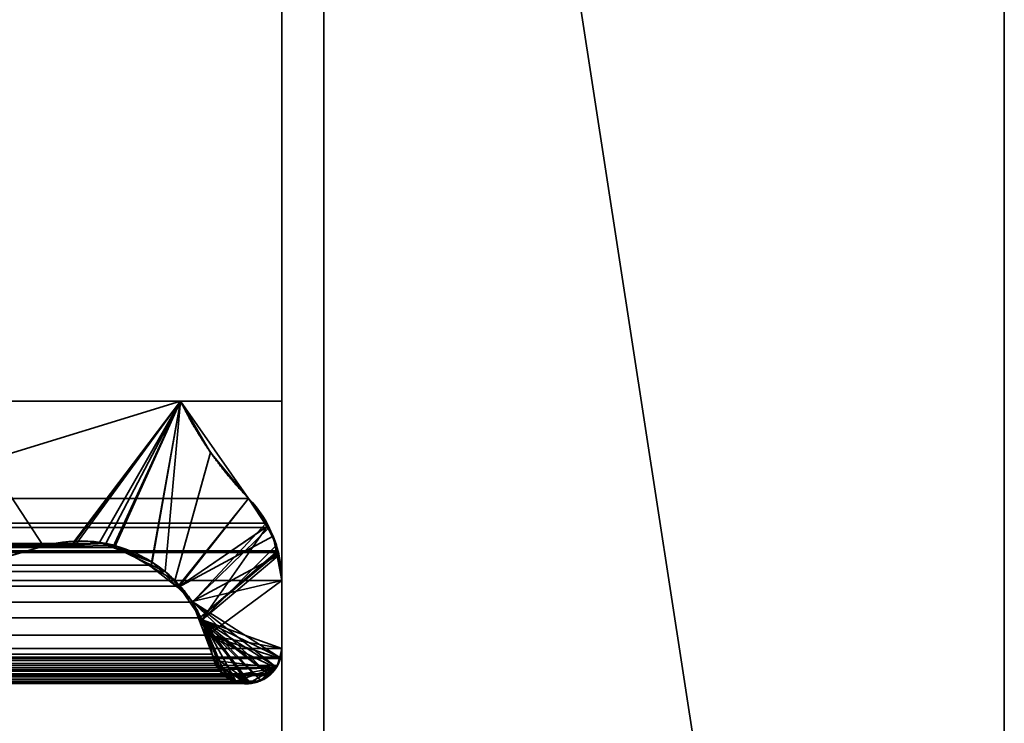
# Model space of a CAD drawing. Header units: millimetres. Extents: x -490 to 6690, y -115 to 132.
# Tile 586 of 656: x 3411.44 to 3417.3, y 2.08 to 6.27. Entities that reach past the tile are written whole.
import ezdxf

# ---------------------------------------------------------------- set-up
doc = ezdxf.new("R2010")
doc.units = ezdxf.units.MM
doc.layers.add('151', color=7, linetype='Continuous', true_color=0xffffff)

# ---------------------------------------------------------------- blocks, each defined once
blk = doc.blocks.new('UG_SURFACE_003')
at = {"layer": '151', "color": 252, "linetype": 'Continuous', "lineweight": 35}
for points in [[(3589.9999, -6.2, 2201.9999), (3589.9999, 113.2, 2201.9999), (2410.0001, 113.2, 2201.9999), (2410.0001, -6.2, 2201.9999)], [(2559.9999, -6.2, 2052), (2559.9999, 113.2, 2052), (3440.0001, 113.2, 2052), (3440.0001, -6.2, 2052)]]:
    blk.add_3dface(points, dxfattribs=at)
blk = doc.blocks.new('UG_SURFACE_187')
at = {"layer": '151', "color": 14, "linetype": 'Continuous', "lineweight": 35}
for points in [[(3417.3, -10, 2024.3001), (3417.3, 19, 2024.3001), (2582.7, 19, 2024.3001), (2582.7, -10, 2024.3001)], [(3413.25, 16.25, 2020.2501), (3415.9999, 19, 2023), (3417.3, 19, 2024.3001), (3417.3, -10, 2024.3001)], [(3413.25, 16.25, 2020.2501), (3413.25, -22, 2020.2501), (2586.75, -22, 2020.2501), (2586.75, 16.25, 2020.2501)], [(3417.3, -10, 2024.3001), (3413.25, -22, 2020.2501), (3413.25, 16.25, 2020.2501)]]:
    blk.add_3dface(points, dxfattribs=at)
blk = doc.blocks.new('UG_SURFACE_188')
at = {"layer": '151', "color": 7, "linetype": 'Continuous', "lineweight": 35}
for points in [[(2586.75, 16, 2020.2501), (2586.75, -22, 2020.2501), (3413.25, -22, 2020.2501), (3413.25, 16, 2020.2501)], [(3413.0001, 16, 2020), (3413.0001, -22, 2020), (2586.9999, -22, 2020), (2586.9999, 16, 2020)], [(3413.0001, -22, 2020), (3413.0001, 16, 2020), (3413.25, 16, 2020.2501), (3413.25, -22, 2020.2501)]]:
    blk.add_3dface(points, dxfattribs=at)
blk = doc.blocks.new('UG_SURFACE_189')
at = {"layer": '151', "color": 14, "linetype": 'Continuous', "lineweight": 35}
for points in [[(3413.25, 16.25, -8), (3415.9999, 19, -8), (3417.3, 19, -8), (3417.3, -10, -8)], [(3417.3, -10, 2024.3001), (3417.3, 19, 2024.3001), (3415.9999, 19, 2023), (3413.25, 16.25, 2020.2501)], [(3417.3, -7.3301, 282.5), (3417.3, 19, 2024.3001), (3417.3, 1.9726, 1222.5226)], [(3417.3, 19, 2024.3001), (3417.3, -1.9604, 1226.8907), (3417.3, -0.0611, 1226.0451)], [(3417.3, 19, 2024.3001), (3417.3, -7.3301, 282.5), (3417.3, -5.9389, 284.0451)], [(3417.3, -0.0611, 1226.0451), (3417.3, 1.3301, 1224.4999), (3417.3, 19, 2024.3001)], [(3417.3, 1.3301, 1224.4999), (3417.3, 1.9726, 1222.5226), (3417.3, 19, 2024.3001)], [(3417.3, -1.9604, 1226.8907), (3417.3, 19, 2024.3001), (3417.3, 1.9726, 1760.5226)], [(3417.3, 19, 2024.3001), (3417.3, -1.9604, 1764.8908), (3417.3, -0.0611, 1764.0451)], [(3417.3, 19, 2024.3001), (3417.3, 1.3301, 282.5), (3417.3, 1.9726, 280.5226)], [(3417.3, 19, 2024.3001), (3417.3, -1.9604, 284.8907), (3417.3, -0.0611, 284.0451)], [(3417.3, -5.9389, 284.0451), (3417.3, -4.0396, 284.8907), (3417.3, 19, 2024.3001)], [(3417.3, -4.0396, 284.8907), (3417.3, -1.9604, 284.8907), (3417.3, 19, 2024.3001)], [(3417.3, -0.0611, 1764.0451), (3417.3, 1.3301, 1762.5), (3417.3, 19, 2024.3001)], [(3417.3, 19, -8), (3417.3, 1.7553, 278.4549), (3417.3, 0.7157, 276.6543)], [(3417.3, 1.9726, 280.5226), (3417.3, 19, -8), (3417.3, 19, 2024.3001)], [(3417.3, 1.9726, 280.5226), (3417.3, 1.7553, 278.4549), (3417.3, 19, -8)], [(3417.3, -0.0611, 284.0451), (3417.3, 1.3301, 282.5), (3417.3, 19, 2024.3001)], [(3417.3, 1.3301, 1762.5), (3417.3, 1.9726, 1760.5226), (3417.3, 19, 2024.3001)], [(3417.3, -4.0396, 1764.8908), (3417.3, -1.9604, 1764.8908), (3417.3, 19, 2024.3001), (3417.3, -10, 2024.3001)], [(3417.3, 0.7157, 276.6543), (3417.3, -0.9663, 275.4323), (3417.3, 19, -8)], [(3417.3, -0.9663, 275.4323), (3417.3, -3, 275), (3417.3, -10, -8), (3417.3, 19, -8)], [(3413.25, 1.9726, 1760.5226), (3413.25, 16.25, 2020.2501), (3413.25, 1.9726, 1222.5226)], [(3413.25, 1.9726, 1222.5226), (3413.25, 16.25, 2020.2501), (3413.25, 1.3301, 282.5)], [(3413.25, -22, 2020.2501), (3413.25, 16.25, 2020.2501), (3413.25, 1.9726, 1760.5226), (3413.25, 1.3301, 1762.5)], [(3413.25, 16.25, -8), (3413.25, 1.7553, 278.4549), (3413.25, 1.9726, 280.5226)], [(3413.25, 1.9726, 280.5226), (3413.25, 16.25, 2020.2501), (3413.25, 16.25, -8)], [(3413.25, 16.25, -8), (3413.25, -0.9663, 275.4323), (3413.25, 0.7157, 276.6543)], [(3413.25, 0.7157, 276.6543), (3413.25, 1.7553, 278.4549), (3413.25, 16.25, -8)], [(3413.25, 1.9726, 280.5226), (3413.25, 1.3301, 282.5), (3413.25, 16.25, 2020.2501)], [(3413.25, -3, 275), (3413.25, -0.9663, 275.4323), (3413.25, 16.25, -8), (3413.25, -22, -8)], [(3417.3, -10, -8), (3413.25, -22, -8), (3413.25, 16.25, -8)], [(3413.25, 16.25, 2020.2501), (3413.25, -22, 2020.2501), (3417.3, -10, 2024.3001)]]:
    blk.add_3dface(points, dxfattribs=at)
blk = doc.blocks.new('UG_SURFACE_191')
at = {"layer": '151', "color": 7, "linetype": 'Continuous', "lineweight": 35}
for points in [[(3413.25, -22, 2020.2501), (3413.25, 16, 2020.2501), (3413.0001, 16, 2020), (3413.0001, -22, 2020)], [(3413.0001, 16, -8), (3413.25, 16, -8), (3413.25, -22, -8), (3413.0001, -22, -8)], [(3413.0001, 1.9726, 1760.5226), (3413.0001, 16, 2020), (3413.0001, 1.9726, 1222.5226)], [(3413.0001, 1.9726, 1222.5226), (3413.0001, 16, 2020), (3413.0001, 1.3301, 282.5)], [(3413.0001, -22, 2020), (3413.0001, 16, 2020), (3413.0001, 1.9726, 1760.5226), (3413.0001, 1.3301, 1762.5)], [(3413.0001, 16, -8), (3413.0001, 1.7553, 278.4549), (3413.0001, 1.9726, 280.5226)], [(3413.0001, 1.9726, 280.5226), (3413.0001, 16, 2020), (3413.0001, 16, -8)], [(3413.0001, 16, -8), (3413.0001, -0.9663, 275.4323), (3413.0001, 0.7157, 276.6543)], [(3413.0001, 0.7157, 276.6543), (3413.0001, 1.7553, 278.4549), (3413.0001, 16, -8)], [(3413.0001, 1.9726, 280.5226), (3413.0001, 1.3301, 282.5), (3413.0001, 16, 2020)], [(3413.0001, -3, 275), (3413.0001, -0.9663, 275.4323), (3413.0001, 16, -8), (3413.0001, -22, -8)], [(3413.25, 16, 2020.2501), (3413.25, -4.0396, 284.8907), (3413.25, -3, 285)], [(3413.25, 16, 2020.2501), (3413.25, -4.0396, 1764.8908), (3413.25, -3, 1765)], [(3413.25, 16, 2020.2501), (3413.25, -5.9389, 284.0451), (3413.25, -4.0396, 284.8907)], [(3413.25, -3, 285), (3413.25, -1.9604, 284.8907), (3413.25, 16, 2020.2501)], [(3413.25, -3, 1765), (3413.25, -1.9604, 1764.8908), (3413.25, 16, 2020.2501)], [(3413.25, -1.9604, 284.8907), (3413.25, -0.0611, 284.0451), (3413.25, 16, 2020.2501)], [(3413.25, 16, 2020.2501), (3413.25, 1.9726, 1760.5226), (3413.25, 1.9726, 1222.5226)], [(3413.25, -1.9604, 1764.8908), (3413.25, -0.0611, 1764.0451), (3413.25, 16, 2020.2501)], [(3413.25, 16, 2020.2501), (3413.25, -7.3301, 1762.5), (3413.25, -5.9389, 1764.0451)], [(3413.25, -0.0611, 284.0451), (3413.25, 1.3301, 282.5), (3413.25, 16, 2020.2501)], [(3413.25, 1.9726, 1222.5226), (3413.25, -7.3301, 282.5), (3413.25, -5.9389, 284.0451), (3413.25, 16, 2020.2501)], [(3413.25, -5.9389, 1764.0451), (3413.25, -4.0396, 1764.8908), (3413.25, 16, 2020.2501)], [(3413.25, -0.0611, 1764.0451), (3413.25, 1.3301, 1762.5), (3413.25, 16, 2020.2501)], [(3413.25, 16, 2020.2501), (3413.25, -22, 2020.2501), (3413.25, -7.9726, 1760.5226), (3413.25, -7.3301, 1762.5)], [(3413.25, 1.3301, 1762.5), (3413.25, 1.9726, 1760.5226), (3413.25, 16, 2020.2501)], [(3413.25, 16, 2020.2501), (3413.25, 1.3301, 282.5), (3413.25, 1.9726, 280.5226)], [(3413.25, 16, -8), (3413.25, 1.7553, 278.4549), (3413.25, 0.7157, 276.6543)], [(3413.25, 1.9726, 280.5226), (3413.25, 16, -8), (3413.25, 16, 2020.2501)], [(3413.25, 1.9726, 280.5226), (3413.25, 1.7553, 278.4549), (3413.25, 16, -8)], [(3413.25, 0.7157, 276.6543), (3413.25, -0.9663, 275.4323), (3413.25, 16, -8)], [(3413.25, -0.9663, 275.4323), (3413.25, -3, 275), (3413.25, -22, -8), (3413.25, 16, -8)]]:
    blk.add_3dface(points, dxfattribs=at)
blk = doc.blocks.new('UG_SURFACE_196')
at = {"layer": '151', "color": 46, "linetype": 'Continuous', "lineweight": 35}
for points in [[(2587.4305, 3.7039, 2019.5696), (3412.8017, 3.4215, 2019.8019), (3412.3964, 4, 2019.3963)], [(3412.3964, 4, 2019.3963), (2587.6036, 4, 2019.3963), (2587.4305, 3.7039, 2019.5696)], [(3412.3964, 4, 2019.3963), (3408.9999, 4, 2016), (2591.0001, 4, 2016), (2587.6036, 4, 2019.3963)], [(3408.9999, 4, 2016), (3412.3964, 4, 2019.3963), (3411.2468, 3.6468, 2018.2469)], [(3411.772, 3.145, 2018.7721), (3411.5822, 3.1368, 2018.5823), (3411.2468, 3.6468, 2018.2469), (3412.3964, 4, 2019.3963)], [(3412.3964, 4, 2019.3963), (3411.9532, 3.1528, 2018.9531), (3411.772, 3.145, 2018.7721)], [(3412.0033, 3.1291, 2019.0032), (3411.9532, 3.1528, 2018.9531), (3412.3964, 4, 2019.3963)], [(3412.2252, 3.0242, 2019.2254), (3412.0033, 3.1291, 2019.0032), (3412.3964, 4, 2019.3963)], [(3412.3964, 4, 2019.3963), (3412.3061, 2.986, 2019.3059), (3412.2252, 3.0242, 2019.2254)], [(3412.3826, 2.8998, 2019.3827), (3412.3061, 2.986, 2019.3059), (3412.3964, 4, 2019.3963), (3412.8017, 3.4215, 2019.8019)], [(2587.4305, 3.7039, 2019.5696), (2587.1983, 3.4215, 2019.8019), (3412.8017, 3.4215, 2019.8019)], [(3407.1913, 2.4839, 2014.1912), (3411.2468, 3.6468, 2018.2469), (3411.5822, 3.1368, 2018.5823), (3407.3517, 1.9237, 2014.3518)], [(2587.1983, 3.4215, 2019.8019), (2587.1105, 3.3108, 2019.8896), (3412.9071, 3.2737, 2019.9072)], [(3412.9071, 3.2737, 2019.9072), (3412.8017, 3.4215, 2019.8019), (2587.1983, 3.4215, 2019.8019)], [(3412.8017, 3.4215, 2019.8019), (3412.9071, 3.2737, 2019.9072), (3412.4682, 2.8036, 2019.4681), (3412.3826, 2.8998, 2019.3827)], [(2587.1105, 3.3108, 2019.8896), (2587.0945, 3.2736, 2019.9053), (3412.9071, 3.2737, 2019.9072)], [(2587.0247, 3.1095, 2019.9754), (3412.9248, 3.2492, 2019.9246), (3412.9071, 3.2737, 2019.9072)], [(3412.9071, 3.2737, 2019.9072), (2587.0945, 3.2736, 2019.9053), (2587.0247, 3.1095, 2019.9754)], [(2587.0247, 3.1095, 2019.9754), (3412.976, 3.1103, 2019.9759), (3412.9248, 3.2492, 2019.9246)], [(3412.4682, 2.8036, 2019.4681), (3412.9071, 3.2737, 2019.9072), (3412.9248, 3.2492, 2019.9246)], [(3412.9248, 3.2492, 2019.9246), (3412.976, 3.1103, 2019.9759), (3412.5113, 2.7108, 2019.5115), (3412.4682, 2.8036, 2019.4681)], [(2587.0247, 3.1095, 2019.9754), (2587.0194, 3.0974, 2019.9804), (3412.9798, 3.0997, 2019.98)], [(3412.9798, 3.0997, 2019.98), (3412.976, 3.1103, 2019.9759), (2587.0247, 3.1095, 2019.9754)], [(2587.9967, 3.1291, 2019.0032), (3412.0033, 3.1291, 2019.0032), (3412.2252, 3.0242, 2019.2254), (2587.7748, 3.0242, 2019.2254)], [(3412.0033, 3.1291, 2019.0032), (2587.9967, 3.1291, 2019.0032), (2588.0468, 3.1528, 2018.9531)], [(2588.0468, 3.1528, 2018.9531), (2588.228, 3.145, 2018.7721), (3411.772, 3.145, 2018.7721), (3411.9532, 3.1528, 2018.9531)], [(3411.9532, 3.1528, 2018.9531), (3412.0033, 3.1291, 2019.0032), (2588.0468, 3.1528, 2018.9531)], [(2588.4178, 3.1368, 2018.5823), (3411.5822, 3.1368, 2018.5823), (3411.772, 3.145, 2018.7721), (2588.228, 3.145, 2018.7721)], [(2588.4178, 3.1368, 2018.5823), (2592.6483, 1.9237, 2014.3518), (3407.3517, 1.9237, 2014.3518), (3411.5822, 3.1368, 2018.5823)], [(3412.5113, 2.7108, 2019.5115), (3412.976, 3.1103, 2019.9759), (3412.9798, 3.0997, 2019.98)], [(2586.9999, 2.933, 2020), (3413.0001, 2.933, 2020), (3412.9798, 3.0997, 2019.98)], [(2587.0194, 3.0974, 2019.9804), (2586.9999, 2.933, 2020), (3412.9798, 3.0997, 2019.98)], [(3412.9798, 3.0997, 2019.98), (3413.0001, 2.933, 2020), (3412.559, 2.6087, 2019.5589), (3412.5113, 2.7108, 2019.5115)], [(2587.6939, 2.986, 2019.3059), (2587.7748, 3.0242, 2019.2254), (3412.2252, 3.0242, 2019.2254), (3412.3061, 2.986, 2019.3059)], [(2586.9999, 2.933, 2020), (2586.9999, 2.5278, 2020), (3413.0001, 2.5278, 2020), (3413.0001, 2.933, 2020)], [(3412.3061, 2.986, 2019.3059), (2587.6174, 2.8998, 2019.3827), (2587.6939, 2.986, 2019.3059)], [(3412.3061, 2.986, 2019.3059), (3412.3826, 2.8998, 2019.3827), (2587.6174, 2.8998, 2019.3827)], [(3412.559, 2.6087, 2019.5589), (3413.0001, 2.933, 2020), (3413.0001, 2.5278, 2020)], [(2587.5318, 2.8036, 2019.4681), (2587.6174, 2.8998, 2019.3827), (3412.3826, 2.8998, 2019.3827), (3412.4682, 2.8036, 2019.4681)], [(3412.4682, 2.8036, 2019.4681), (2587.4887, 2.7108, 2019.5115), (2587.5318, 2.8036, 2019.4681)], [(3412.4682, 2.8036, 2019.4681), (3412.5113, 2.7108, 2019.5115), (2587.4887, 2.7108, 2019.5115)], [(2587.441, 2.6087, 2019.5589), (2587.4887, 2.7108, 2019.5115), (3412.5113, 2.7108, 2019.5115), (3412.559, 2.6087, 2019.5589)], [(3412.559, 2.6087, 2019.5589), (2587.415, 2.4958, 2019.5851), (2587.441, 2.6087, 2019.5589)], [(3412.559, 2.6087, 2019.5589), (3412.585, 2.4958, 2019.5851), (2587.415, 2.4958, 2019.5851)], [(3412.559, 2.6087, 2019.5589), (3412.9901, 2.4683, 2019.9902), (3412.9741, 2.4272, 2019.9742), (3412.9641, 2.4141, 2019.964)], [(3413.0001, 2.5278, 2020), (3412.9939, 2.478, 2019.994), (3412.9901, 2.4683, 2019.9902), (3412.559, 2.6087, 2019.5589)], [(3412.5972, 2.4565, 2019.5971), (3412.585, 2.4958, 2019.5851), (3412.559, 2.6087, 2019.5589), (3412.9641, 2.4141, 2019.964)], [(3413.0001, 2.5278, 2020), (2586.9999, 2.5278, 2020), (2587.0061, 2.478, 2019.994)], [(3412.9939, 2.478, 2019.994), (3413.0001, 2.5278, 2020), (2587.0061, 2.478, 2019.994)], [(2587.0061, 2.478, 2019.994), (2587.0099, 2.4683, 2019.9902), (3412.9901, 2.4683, 2019.9902), (3412.9939, 2.478, 2019.994)], [(3412.9741, 2.4272, 2019.9742), (2587.0099, 2.4683, 2019.9902), (2587.0259, 2.4272, 2019.9742)], [(3412.9741, 2.4272, 2019.9742), (3412.9901, 2.4683, 2019.9902), (2587.0099, 2.4683, 2019.9902)], [(3412.585, 2.4958, 2019.5851), (3412.5972, 2.4565, 2019.5971), (2587.4028, 2.4565, 2019.5971), (2587.415, 2.4958, 2019.5851)], [(2587.0259, 2.4272, 2019.9742), (2587.0359, 2.4141, 2019.964), (3412.9641, 2.4141, 2019.964), (3412.9741, 2.4272, 2019.9742)], [(3412.9641, 2.4141, 2019.964), (2587.0359, 2.4141, 2019.964), (2587.0643, 2.3771, 2019.9356)], [(3412.9357, 2.3771, 2019.9356), (3412.9641, 2.4141, 2019.964), (2587.0643, 2.3771, 2019.9356)], [(3412.6024, 2.439, 2019.6023), (2587.374, 2.4019, 2019.6261), (2587.3976, 2.439, 2019.6023)], [(3412.6024, 2.439, 2019.6023), (3412.626, 2.4019, 2019.6261), (2587.374, 2.4019, 2019.6261)], [(2587.3976, 2.439, 2019.6023), (3412.5972, 2.4565, 2019.5971), (3412.6024, 2.439, 2019.6023)], [(2587.3976, 2.439, 2019.6023), (2587.4028, 2.4565, 2019.5971), (3412.5972, 2.4565, 2019.5971)], [(3412.9641, 2.4141, 2019.964), (3412.626, 2.4019, 2019.6261), (3412.6024, 2.439, 2019.6023), (3412.5972, 2.4565, 2019.5971)], [(3412.6713, 2.3607, 2019.6712), (3412.6315, 2.3936, 2019.6314), (3412.626, 2.4019, 2019.6261), (3412.9641, 2.4141, 2019.964)], [(3412.7254, 2.335, 2019.7256), (3412.6897, 2.3454, 2019.6898), (3412.6713, 2.3607, 2019.6712), (3412.9641, 2.4141, 2019.964)], [(3412.8084, 2.3244, 2019.8083), (3412.7915, 2.3216, 2019.7914), (3412.7254, 2.335, 2019.7256), (3412.9641, 2.4141, 2019.964)], [(3412.8673, 2.334, 2019.8674), (3412.8084, 2.3244, 2019.8083), (3412.9641, 2.4141, 2019.964)], [(3412.9641, 2.4141, 2019.964), (3412.9214, 2.3678, 2019.9213), (3412.8697, 2.3343, 2019.8696), (3412.8673, 2.334, 2019.8674)], [(3412.9641, 2.4141, 2019.964), (3412.9357, 2.3771, 2019.9356), (3412.9214, 2.3678, 2019.9213)], [(2587.0643, 2.3771, 2019.9356), (2587.0786, 2.3678, 2019.9213), (3412.9214, 2.3678, 2019.9213), (3412.9357, 2.3771, 2019.9356)], [(3412.8697, 2.3343, 2019.8696), (2587.0786, 2.3678, 2019.9213), (2587.1303, 2.3343, 2019.8696)], [(3412.8697, 2.3343, 2019.8696), (3412.9214, 2.3678, 2019.9213), (2587.0786, 2.3678, 2019.9213)], [(3412.6897, 2.3454, 2019.6898), (2587.2746, 2.335, 2019.7256), (2587.3103, 2.3454, 2019.6898)], [(3412.6897, 2.3454, 2019.6898), (3412.7254, 2.335, 2019.7256), (2587.2746, 2.335, 2019.7256)], [(2587.3103, 2.3454, 2019.6898), (3412.6713, 2.3607, 2019.6712), (3412.6897, 2.3454, 2019.6898)], [(2587.3103, 2.3454, 2019.6898), (2587.3287, 2.3607, 2019.6712), (3412.6713, 2.3607, 2019.6712)], [(3412.6315, 2.3936, 2019.6314), (2587.3287, 2.3607, 2019.6712), (2587.3685, 2.3936, 2019.6314)], [(3412.6315, 2.3936, 2019.6314), (3412.6713, 2.3607, 2019.6712), (2587.3287, 2.3607, 2019.6712)], [(2587.3685, 2.3936, 2019.6314), (3412.626, 2.4019, 2019.6261), (3412.6315, 2.3936, 2019.6314)], [(2587.3685, 2.3936, 2019.6314), (2587.374, 2.4019, 2019.6261), (3412.626, 2.4019, 2019.6261)], [(2587.1916, 2.3244, 2019.8083), (3412.8084, 2.3244, 2019.8083), (3412.8673, 2.334, 2019.8674), (2587.1327, 2.334, 2019.8674)], [(2587.2085, 2.3216, 2019.7914), (3412.7915, 2.3216, 2019.7914), (3412.8084, 2.3244, 2019.8083), (2587.1916, 2.3244, 2019.8083)], [(3412.7784, 2.3195, 2019.7783), (2587.2085, 2.3216, 2019.7914), (2587.2216, 2.3195, 2019.7783)], [(3412.7784, 2.3195, 2019.7783), (3412.7915, 2.3216, 2019.7914), (2587.2085, 2.3216, 2019.7914)], [(2587.2216, 2.3195, 2019.7783), (3412.7254, 2.335, 2019.7256), (3412.7784, 2.3195, 2019.7783)], [(2587.2216, 2.3195, 2019.7783), (2587.2746, 2.335, 2019.7256), (3412.7254, 2.335, 2019.7256)], [(3412.7915, 2.3216, 2019.7914), (3412.7784, 2.3195, 2019.7783), (3412.7254, 2.335, 2019.7256)]]:
    blk.add_3dface(points, dxfattribs=at)
blk = doc.blocks.new('UG_SURFACE_197')
at = {"layer": '151', "color": 46, "linetype": 'Continuous', "lineweight": 35}
for points in [[(3408.9999, 4, -8), (3412.3964, 4, -8), (3411.2468, 3.6468, -8)], [(3411.2468, 3.6468, 2018.2469), (3412.3964, 4, 2019.3963), (3408.9999, 4, 2016)], [(3412.3964, 4, 2019.3963), (3412.3964, 4, -8), (3408.9999, 4, -8), (3408.9999, 4, 2016)], [(3411.7508, 3.1481, -8), (3411.5822, 3.1368, -8), (3411.2468, 3.6468, -8), (3412.3964, 4, -8)], [(3412.3964, 4, 2019.3963), (3411.2468, 3.6468, 2018.2469), (3411.5822, 3.1368, 2018.5823), (3411.7496, 3.1382, 2018.7497)], [(3411.7496, 3.1382, 2018.7497), (3411.9997, 3.1403, 2018.9998), (3412.3964, 4, 2019.3963)], [(3412.3964, 4, -8), (3411.9155, 3.1592, -8), (3411.7508, 3.1481, -8)], [(3411.9949, 3.1295, -8), (3411.9155, 3.1592, -8), (3412.3964, 4, -8)], [(3412.3964, 4, -8), (3412.2283, 3.0426, -8), (3411.9949, 3.1295, -8)], [(3411.9997, 3.1403, 2018.9998), (3412.0066, 3.1404, 2019.0067), (3412.3964, 4, 2019.3963)], [(3412.3964, 4, 2019.3963), (3412.0066, 3.1404, 2019.0067), (3412.2207, 3.0164, 2019.2208)], [(3412.2207, 3.0164, 2019.2208), (3412.3631, 2.934, 2019.3632), (3412.576, 3.6946, 2019.5761), (3412.3964, 4, 2019.3963)], [(3412.3807, 2.8917, -8), (3412.2283, 3.0426, -8), (3412.3964, 4, -8), (3412.8017, 3.4215, -8)], [(3412.8017, 3.4215, -8), (3412.3964, 4, -8), (3412.3964, 4, 2019.3963)], [(3412.3964, 4, 2019.3963), (3412.576, 3.6946, 2019.5761), (3412.8017, 3.4215, -8)], [(3412.8017, 3.4215, 2019.8019), (3412.576, 3.6946, 2019.5761), (3412.3631, 2.934, 2019.3632), (3412.3881, 2.8977, 2019.3882)], [(3412.576, 3.6946, 2019.5761), (3412.8017, 3.4215, 2019.8019), (3412.8017, 3.4215, -8)], [(3407.1913, 2.4839, -8), (3411.2468, 3.6468, -8), (3411.5822, 3.1368, -8), (3407.3517, 1.9237, -8)], [(3407.3517, 1.9237, 2014.3518), (3411.5822, 3.1368, 2018.5823), (3411.2468, 3.6468, 2018.2469), (3407.1913, 2.4839, 2014.1912)], [(3412.3807, 2.8917, -8), (3412.8017, 3.4215, -8), (3412.9105, 3.2551, -8)], [(3412.3881, 2.8977, 2019.3882), (3412.9128, 3.2547, 2019.913), (3412.8735, 3.3349, 2019.8734), (3412.8017, 3.4215, 2019.8019)], [(3412.9105, 3.2551, -8), (3412.8017, 3.4215, -8), (3412.8017, 3.4215, 2019.8019)], [(3412.8017, 3.4215, 2019.8019), (3412.8735, 3.3349, 2019.8734), (3412.9105, 3.2551, -8)], [(3412.8735, 3.3349, 2019.8734), (3412.9128, 3.2547, 2019.913), (3412.9105, 3.2551, -8)], [(3412.3807, 2.8917, -8), (3412.9105, 3.2551, -8), (3412.9486, 3.1966, -8)], [(3412.9128, 3.2547, 2019.913), (3412.3881, 2.8977, 2019.3882), (3412.5247, 2.6991, 2019.5246)], [(3412.5247, 2.6991, 2019.5246), (3412.5252, 2.6982, 2019.5253), (3412.9674, 3.1439, 2019.9676), (3412.9128, 3.2547, 2019.913)], [(3412.9486, 3.1966, -8), (3412.9105, 3.2551, -8), (3412.9128, 3.2547, 2019.913)], [(3412.9128, 3.2547, 2019.913), (3412.9674, 3.1439, 2019.9676), (3412.9486, 3.1966, -8)], [(3412.9486, 3.1966, -8), (3412.9713, 3.08, -8), (3412.4656, 2.8076, -8), (3412.3807, 2.8917, -8)], [(3412.9713, 3.08, -8), (3412.9486, 3.1966, -8), (3412.9674, 3.1439, 2019.9676)], [(3411.5822, 3.1368, 2018.5823), (3407.3517, 1.9237, 2014.3518), (3407.3517, 1.9237, -8), (3411.5822, 3.1368, -8)], [(3411.7508, 3.1481, -8), (3411.7496, 3.1382, 2018.7497), (3411.5822, 3.1368, 2018.5823)], [(3411.5822, 3.1368, 2018.5823), (3411.5822, 3.1368, -8), (3411.7508, 3.1481, -8)], [(3411.9155, 3.1592, -8), (3411.9997, 3.1403, 2018.9998), (3411.7496, 3.1382, 2018.7497)], [(3411.7496, 3.1382, 2018.7497), (3411.7508, 3.1481, -8), (3411.9155, 3.1592, -8)], [(3411.9155, 3.1592, -8), (3411.9949, 3.1295, -8), (3411.9997, 3.1403, 2018.9998)], [(3411.9997, 3.1403, 2018.9998), (3411.9949, 3.1295, -8), (3412.2283, 3.0426, -8)], [(3412.2283, 3.0426, -8), (3412.0066, 3.1404, 2019.0067), (3411.9997, 3.1403, 2018.9998)], [(3412.2283, 3.0426, -8), (3412.2207, 3.0164, 2019.2208), (3412.0066, 3.1404, 2019.0067)], [(3412.9772, 3.0804, 2019.9773), (3412.9674, 3.1439, 2019.9676), (3412.5252, 2.6982, 2019.5253)], [(3412.9674, 3.1439, 2019.9676), (3412.9772, 3.0804, 2019.9773), (3412.9713, 3.08, -8)], [(3412.4656, 2.8076, -8), (3412.9713, 3.08, -8), (3413.0001, 2.933, -8)], [(3413.0001, 2.5278, 2020), (3413.0001, 2.933, 2020), (3412.9772, 3.0804, 2019.9773), (3412.5252, 2.6982, 2019.5253)], [(3413.0001, 2.933, -8), (3412.9713, 3.08, -8), (3412.9772, 3.0804, 2019.9773)], [(3412.9772, 3.0804, 2019.9773), (3413.0001, 2.933, 2020), (3413.0001, 2.933, -8)], [(3412.2207, 3.0164, 2019.2208), (3412.2283, 3.0426, -8), (3412.3807, 2.8917, -8)], [(3412.3807, 2.8917, -8), (3412.3631, 2.934, 2019.3632), (3412.2207, 3.0164, 2019.2208)], [(3412.3807, 2.8917, -8), (3412.3881, 2.8977, 2019.3882), (3412.3631, 2.934, 2019.3632)], [(3413.0001, 2.933, -8), (3413.0001, 2.5278, -8), (3412.9884, 2.4742, -8), (3412.4656, 2.8076, -8)], [(3413.0001, 2.933, 2020), (3413.0001, 2.5278, 2020), (3413.0001, 2.5278, -8), (3413.0001, 2.933, -8)], [(3412.3881, 2.8977, 2019.3882), (3412.3807, 2.8917, -8), (3412.4656, 2.8076, -8)], [(3412.4656, 2.8076, -8), (3412.5247, 2.6991, 2019.5246), (3412.3881, 2.8977, 2019.3882)], [(3412.9884, 2.4742, -8), (3412.9813, 2.4414, -8), (3412.9646, 2.4189, -8), (3412.4656, 2.8076, -8)], [(3412.9646, 2.4189, -8), (3412.9286, 2.3705, -8), (3412.9269, 2.3696, -8), (3412.4656, 2.8076, -8)], [(3412.5094, 2.6934, -8), (3412.4656, 2.8076, -8), (3412.9269, 2.3696, -8)], [(3412.4656, 2.8076, -8), (3412.5094, 2.6934, -8), (3412.5247, 2.6991, 2019.5246)], [(3412.5247, 2.6991, 2019.5246), (3412.5094, 2.6934, -8), (3412.585, 2.4958, -8)], [(3412.585, 2.4958, -8), (3412.5252, 2.6982, 2019.5253), (3412.5247, 2.6991, 2019.5246)], [(3412.5252, 2.6982, 2019.5253), (3412.7262, 2.3348, 2019.7263), (3412.7929, 2.3243, 2019.793)], [(3412.6449, 2.3805, 2019.645), (3412.5252, 2.6982, 2019.5253), (3412.585, 2.4958, 2019.5851), (3412.5884, 2.4855, 2019.5885)], [(3412.5252, 2.6982, 2019.5253), (3412.9918, 2.474, 2019.9919), (3412.9946, 2.4808, 2019.9947), (3413.0001, 2.5278, 2020)], [(3412.5252, 2.6982, 2019.5253), (3412.8122, 2.3212, 2019.8123), (3412.8163, 2.3206, 2019.8164), (3412.8726, 2.3424, 2019.8724)], [(3412.5252, 2.6982, 2019.5253), (3412.6687, 2.3618, 2019.6686), (3412.7035, 2.3384, 2019.7036), (3412.7262, 2.3348, 2019.7263)], [(3412.8726, 2.3424, 2019.8724), (3412.9128, 2.3581, 2019.913), (3412.9255, 2.3719, 2019.9256), (3412.5252, 2.6982, 2019.5253)], [(3412.6449, 2.3805, 2019.645), (3412.6492, 2.3749, 2019.6493), (3412.6687, 2.3618, 2019.6686), (3412.5252, 2.6982, 2019.5253)], [(3412.5252, 2.6982, 2019.5253), (3412.9674, 2.4171, 2019.9676), (3412.9698, 2.4196, 2019.9697), (3412.9918, 2.474, 2019.9919)], [(3412.7929, 2.3243, 2019.793), (3412.8122, 2.3212, 2019.8123), (3412.5252, 2.6982, 2019.5253)], [(3412.9255, 2.3719, 2019.9256), (3412.9674, 2.4171, 2019.9676), (3412.5252, 2.6982, 2019.5253)], [(3412.585, 2.4958, -8), (3412.585, 2.4958, 2019.5851), (3412.5252, 2.6982, 2019.5253)], [(3412.5094, 2.6934, -8), (3412.9269, 2.3696, -8), (3412.8721, 2.3393, -8)], [(3412.8721, 2.3393, -8), (3412.8511, 2.3278, -8), (3412.8118, 2.3248, -8), (3412.5094, 2.6934, -8)], [(3412.5891, 2.4854, -8), (3412.585, 2.4958, -8), (3412.5094, 2.6934, -8), (3412.8118, 2.3248, -8)], [(3412.9918, 2.474, 2019.9919), (3412.9884, 2.4742, -8), (3413.0001, 2.5278, -8)], [(3413.0001, 2.5278, -8), (3412.9946, 2.4808, 2019.9947), (3412.9918, 2.474, 2019.9919)], [(3413.0001, 2.5278, -8), (3413.0001, 2.5278, 2020), (3412.9946, 2.4808, 2019.9947)], [(3412.5891, 2.4854, -8), (3412.5884, 2.4855, 2019.5885), (3412.585, 2.4958, 2019.5851)], [(3412.585, 2.4958, 2019.5851), (3412.585, 2.4958, -8), (3412.5891, 2.4854, -8)], [(3412.5884, 2.4855, 2019.5885), (3412.6058, 2.432, 2019.6059), (3412.6065, 2.4312, 2019.6064), (3412.6449, 2.3805, 2019.645)], [(3412.6058, 2.432, 2019.6059), (3412.5884, 2.4855, 2019.5885), (3412.5891, 2.4854, -8)], [(3412.8118, 2.3248, -8), (3412.6096, 2.4323, -8), (3412.5891, 2.4854, -8)], [(3412.6058, 2.432, 2019.6059), (3412.5891, 2.4854, -8), (3412.6096, 2.4323, -8)], [(3412.9884, 2.4742, -8), (3412.9918, 2.474, 2019.9919), (3412.9698, 2.4196, 2019.9697)], [(3412.9698, 2.4196, 2019.9697), (3412.9813, 2.4414, -8), (3412.9884, 2.4742, -8)], [(3412.6096, 2.4323, -8), (3412.6065, 2.4312, 2019.6064), (3412.6058, 2.432, 2019.6059)], [(3412.6065, 2.4312, 2019.6064), (3412.6096, 2.4323, -8), (3412.6167, 2.4133, -8)], [(3412.6167, 2.4133, -8), (3412.6449, 2.3805, 2019.645), (3412.6065, 2.4312, 2019.6064)], [(3412.6096, 2.4323, -8), (3412.8118, 2.3248, -8), (3412.7922, 2.3233, -8)], [(3412.7922, 2.3233, -8), (3412.7629, 2.321, -8), (3412.7274, 2.334, -8), (3412.6096, 2.4323, -8)], [(3412.6477, 2.383, -8), (3412.6167, 2.4133, -8), (3412.6096, 2.4323, -8), (3412.7274, 2.334, -8)], [(3412.6167, 2.4133, -8), (3412.6477, 2.383, -8), (3412.6449, 2.3805, 2019.645)], [(3412.9286, 2.3705, -8), (3412.9674, 2.4171, 2019.9676), (3412.9255, 2.3719, 2019.9256)], [(3412.9286, 2.3705, -8), (3412.9646, 2.4189, -8), (3412.9674, 2.4171, 2019.9676)], [(3412.9674, 2.4171, 2019.9676), (3412.9646, 2.4189, -8), (3412.9813, 2.4414, -8)], [(3412.9813, 2.4414, -8), (3412.9698, 2.4196, 2019.9697), (3412.9674, 2.4171, 2019.9676)], [(3412.6492, 2.3749, 2019.6493), (3412.6449, 2.3805, 2019.645), (3412.6477, 2.383, -8)], [(3412.6697, 2.3613, -8), (3412.6477, 2.383, -8), (3412.7274, 2.334, -8)], [(3412.6492, 2.3749, 2019.6493), (3412.6477, 2.383, -8), (3412.6697, 2.3613, -8)], [(3412.6697, 2.3613, -8), (3412.6687, 2.3618, 2019.6686), (3412.6492, 2.3749, 2019.6493)], [(3412.7035, 2.3384, 2019.7036), (3412.6687, 2.3618, 2019.6686), (3412.6697, 2.3613, -8)], [(3412.7274, 2.334, -8), (3412.6799, 2.3513, -8), (3412.6697, 2.3613, -8)], [(3412.7035, 2.3384, 2019.7036), (3412.6697, 2.3613, -8), (3412.6799, 2.3513, -8)], [(3412.6799, 2.3513, -8), (3412.7262, 2.3348, 2019.7263), (3412.7035, 2.3384, 2019.7036)], [(3412.6799, 2.3513, -8), (3412.7274, 2.334, -8), (3412.7262, 2.3348, 2019.7263)], [(3412.8726, 2.3424, 2019.8724), (3412.8721, 2.3393, -8), (3412.9269, 2.3696, -8)], [(3412.9269, 2.3696, -8), (3412.9128, 2.3581, 2019.913), (3412.8726, 2.3424, 2019.8724)], [(3412.9269, 2.3696, -8), (3412.9255, 2.3719, 2019.9256), (3412.9128, 2.3581, 2019.913)], [(3412.9255, 2.3719, 2019.9256), (3412.9269, 2.3696, -8), (3412.9286, 2.3705, -8)], [(3412.7629, 2.321, -8), (3412.7929, 2.3243, 2019.793), (3412.7262, 2.3348, 2019.7263)], [(3412.7262, 2.3348, 2019.7263), (3412.7274, 2.334, -8), (3412.7629, 2.321, -8)], [(3412.7629, 2.321, -8), (3412.7922, 2.3233, -8), (3412.7929, 2.3243, 2019.793)], [(3412.7929, 2.3243, 2019.793), (3412.7922, 2.3233, -8), (3412.8118, 2.3248, -8)], [(3412.8118, 2.3248, -8), (3412.8122, 2.3212, 2019.8123), (3412.7929, 2.3243, 2019.793)], [(3412.8122, 2.3212, 2019.8123), (3412.8118, 2.3248, -8), (3412.8511, 2.3278, -8)], [(3412.8511, 2.3278, -8), (3412.8163, 2.3206, 2019.8164), (3412.8122, 2.3212, 2019.8123)], [(3412.8511, 2.3278, -8), (3412.8726, 2.3424, 2019.8724), (3412.8163, 2.3206, 2019.8164)], [(3412.8511, 2.3278, -8), (3412.8721, 2.3393, -8), (3412.8726, 2.3424, 2019.8724)]]:
    blk.add_3dface(points, dxfattribs=at)
blk = doc.blocks.new('UG_SURFACE_214')
at = {"layer": '151', "color": 254, "linetype": 'Continuous', "lineweight": 35}
for points in [[(3423.25, 111.75, 2030.2501), (2576.75, 111.75, 2030.2501), (2576.75, -10, 2030.2501), (3423.25, -10, 2030.2501)], [(3417.5, 21, 2024.4999), (3417.5, -8, 2024.4999), (2582.5, -8, 2024.4999), (2582.5, 21, 2024.4999)], [(3413.0001, 4, 2020), (3413.0001, 21, 2020), (2586.9999, 21, 2020), (2586.9999, 4, 2020)], [(3413.0001, 21, 2020), (3413.0001, 4, 2020), (3408.9999, 4, 2016), (3408.9999, 12, 2016)], [(3413.0001, 4, 2020), (2586.9999, 4, 2020), (2591.0001, 4, 2016), (3408.9999, 4, 2016)]]:
    blk.add_3dface(points, dxfattribs=at)
blk = doc.blocks.new('UG_SURFACE_220')
at = {"layer": '151', "color": 254, "linetype": 'Continuous', "lineweight": 35}
for points in [[(3408.9999, 12, 2016), (3408.9999, 4, 2016), (3413.0001, 4, 2020), (3413.0001, 21, 2020)], [(3413.0001, 21, -8), (3413.0001, 4, -8), (3408.9999, 4, -8), (3408.9999, 12, -8)], [(3413.0001, 4, -8), (3413.0001, 21, -8), (3413.0001, 21, 2020), (3413.0001, 4, 2020)], [(3413.0001, 4, 2020), (3408.9999, 4, 2016), (3408.9999, 4, -8), (3413.0001, 4, -8)]]:
    blk.add_3dface(points, dxfattribs=at)

msp = doc.modelspace()

# ---------------------------------------------------------------- linework, layer by layer
at = {"layer": '151', "color": 253, "linetype": 'Continuous', "lineweight": -3}
for p, q in [((3413, 4, -8), (3413, 21, -8)), ((3413, 21, 2020), (3413, 4, 2020)), ((3413, 4, 2020), (3413, 21, 2020)), ((3413.25, 16.25, -8), (3413.25, -22, -8)), ((3413.25, 16.25, 2020.25), (3413.25, -22, 2020.25)), ((3413.25, 16.25, 2020.25), (3413.25, -22, 2020.25)), ((3413, 16, 2020), (3413, -22, 2020)), ((3413, 16, 2020), (3413, -22, 2020)), ((3413, 16, -8), (3413, -22, -8)), ((3413.25, 16, 2020.25), (3413.25, -22, 2020.25)), ((3413.25, 16, 2020.25), (3413.25, -22, 2020.25)), ((3413.25, 16, -8), (3413.25, -22, -8)), ((3413, 4, 2020), (2587, 4, 2020)), ((3412.3964, 4, 2019.3964), (2587.6036, 4, 2019.3964)), ((3409, 4, -8), (3412.3964, 4, -8)), ((3409, 4, 2016), (3412.3964, 4, 2019.3964)), ((3412.3964, 4, 2019.3964), (3409, 4, 2016)), ((3409, 4, -8), (3413, 4, -8)), ((3413, 4, 2020), (3409, 4, 2016)), ((3409, 4, 2016), (3413, 4, 2020)), ((3412.3964, 4, -8), (3412.3964, 4, 2019.3964)), ((3413, 4, -8), (3413, 4, 2020)), ((3412.8018, 3.4215, 2019.8018), (2587.1982, 3.4215, 2019.8018)), ((3412.8018, 3.4215, -8), (3412.8018, 3.4215, 2019.8018)), ((3411.5823, 3.1368, 2018.5823), (2588.4177, 3.1368, 2018.5823)), ((3411.5823, 3.1368, 2018.5823), (3407.3518, 1.9237, 2014.3518)), ((3411.5823, 3.1368, 2018.5823), (3407.3518, 1.9237, 2014.3518)), ((3411.5823, 3.1368, -8), (3407.3518, 1.9237, -8)), ((3411.5823, 3.1368, -8), (3411.5823, 3.1368, 2018.5823)), ((3413, 2.933, 2020), (2587, 2.933, 2020)), ((3413, 2.5278, 2020), (3413, 2.933, 2020)), ((3413, 2.933, -8), (3413, 2.5278, -8)), ((3413, 2.933, 2020), (3413, 2.5278, 2020)), ((3413, 2.933, -8), (3413, 2.933, 2020)), ((3413, 2.5278, 2020), (2587, 2.5278, 2020)), ((3413, 2.5278, -8), (3413, 2.5278, 2020)), ((3412.5851, 2.4958, 2019.5851), (2587.4149, 2.4958, 2019.5851)), ((3412.5851, 2.4958, -8), (3412.5851, 2.4958, 2019.5851))]:
    msp.add_line(p, q, dxfattribs=at)
for centre, radius, start, end in [((3414.3978, 4.9713, -8), 2.2246, 205.88906, 224.15967), ((3411.801, 2.3741, -8), 0.7934, 8.82222, 105.99985)]:
    msp.add_arc(centre, radius, start, end, dxfattribs=at)
at = {"layer": '151', "color": 253, "linetype": 'Continuous', "lineweight": -3, "extrusion": (0, 0, -1)}
for centre, radius, start, end in [((-3412.2987, 2.933, 8), 0.7013, 135.84033, 180), ((-3412.7913, 2.5278, 8), 0.2087, 180, 351.17778)]:
    msp.add_arc(centre, radius, start, end, dxfattribs=at)
at = {"layer": '151', "color": 253, "linetype": 'Continuous', "lineweight": -3}
for points, knots in [([(3412.3964, 4, 2019.3964), (3412.4253, 3.9404, 2019.4253), (3412.4565, 3.8829, 2019.4565), (3412.5226, 3.7726, 2019.5226), (3412.5576, 3.7197, 2019.5576), (3412.6588, 3.5795, 2019.6588), (3412.7286, 3.4969, 2019.7286), (3412.8018, 3.4215, 2019.8018)], [0, 0, 0, 0, 0.264997, 0.264997, 0.529897, 0.529897, 1, 1, 1, 1]), ([(3413, 2.933, 2020), (3413, 2.9894, 2020), (3412.9929, 3.0465, 2019.9929), (3412.9669, 3.1528, 2019.9669), (3412.9478, 3.2034, 2019.9478), (3412.8911, 3.3155, 2019.8911), (3412.8485, 3.3735, 2019.8485), (3412.8018, 3.4215, 2019.8018)], [0, 0, 0, 0, 0.290351, 0.290351, 0.579004, 0.579004, 1, 1, 1, 1]), ([(3412.5851, 2.4958, 2019.5851), (3412.5419, 2.7741, 2019.5419), (3412.3597, 2.9756, 2019.3597), (3411.9873, 3.1736, 2018.9873), (3411.7806, 3.1936, 2018.7806), (3411.5823, 3.1368, 2018.5823)], [0, 0, 0, 0, 0.5, 0.5, 1, 1, 1, 1]), ([(3412.5851, 2.4958, 2019.5851), (3412.5882, 2.4756, 2019.5882), (3412.5943, 2.4562, 2019.5943), (3412.6104, 2.422, 2019.6104), (3412.6204, 2.4067, 2019.6204), (3412.6487, 2.3731, 2019.6487), (3412.6688, 2.3571, 2019.6688), (3412.7178, 2.3298, 2019.7178), (3412.7482, 2.3213, 2019.7482), (3412.8089, 2.3176, 2019.8089), (3412.8402, 2.3224, 2019.8402), (3412.8929, 2.3438, 2019.8929), (3412.9156, 2.3579, 2019.9156), (3412.9501, 2.3909, 2019.9501), (3412.9634, 2.4077, 2019.9634), (3412.9826, 2.4424, 2019.9826), (3412.9895, 2.4597, 2019.9895), (3412.9979, 2.4939, 2019.9979), (3413, 2.5109, 2020), (3413, 2.5278, 2020)], [0, 0, 0, 0, 0.081086, 0.081086, 0.161181, 0.161181, 0.286541, 0.286541, 0.455053, 0.455053, 0.626195, 0.626195, 0.761107, 0.761107, 0.858048, 0.858048, 0.934021, 0.934021, 1, 1, 1, 1])]:
    msp.add_open_spline(points, degree=3, knots=knots, dxfattribs=at)
for points, weights in [([(3412.8018, 3.4215, 2019.8018), (3412.678, 3.549, 2019.678), (3412.5682, 3.6891, 2019.5682), (3412.474, 3.8401, 2019.474), (3412.3964, 4, 2019.3964)], [1, 0.993658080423, 0.991544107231, 0.993658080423, 1]), ([(3413, 2.933, 2020), (3413, 3.0698, 2020), (3412.9653, 3.2034, 2019.9653), (3412.8971, 3.3234, 2019.8971), (3412.8018, 3.4215, 2019.8018)], [1, 0.963330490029, 0.951107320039, 0.963330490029, 1]), ([(3411.5823, 3.1368, 2018.5823), (3411.9266, 3.2355, 2018.9266), (3412.2907, 3.14, 2019.2907), (3412.5301, 2.8497, 2019.5301), (3412.5851, 2.4958, 2019.5851)], [1, 0.830729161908, 0.774305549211, 0.830729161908, 1])]:
    msp.add_rational_spline(points, weights, degree=4, dxfattribs=at)
msp.add_rational_spline([(3412.5851, 2.4958, 2019.5851), (3412.5959, 2.4257, 2019.5959), (3412.6432, 2.3408, 2019.6432), (3412.7367, 2.3142, 2019.7367), (3412.878, 2.3251, 2019.878), (3412.9663, 2.3657, 2019.9663), (3413, 2.4569, 2020), (3413, 2.5278, 2020)], [1, 1, 0.952756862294, 1, 1, 0.952756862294, 1, 1], degree=4, knots=[0, 0, 0, 0, 0, 0.5, 0.5, 0.5, 1, 1, 1, 1, 1], dxfattribs=at)

# ---------------------------------------------------------------- block references
for name in ['UG_SURFACE_003', 'UG_SURFACE_214', 'UG_SURFACE_220', 'UG_SURFACE_187', 'UG_SURFACE_189', 'UG_SURFACE_188', 'UG_SURFACE_191', 'UG_SURFACE_196', 'UG_SURFACE_197']:
    msp.add_blockref(name, (0, 0), dxfattribs=at)

doc.saveas('drawing.dxf')
